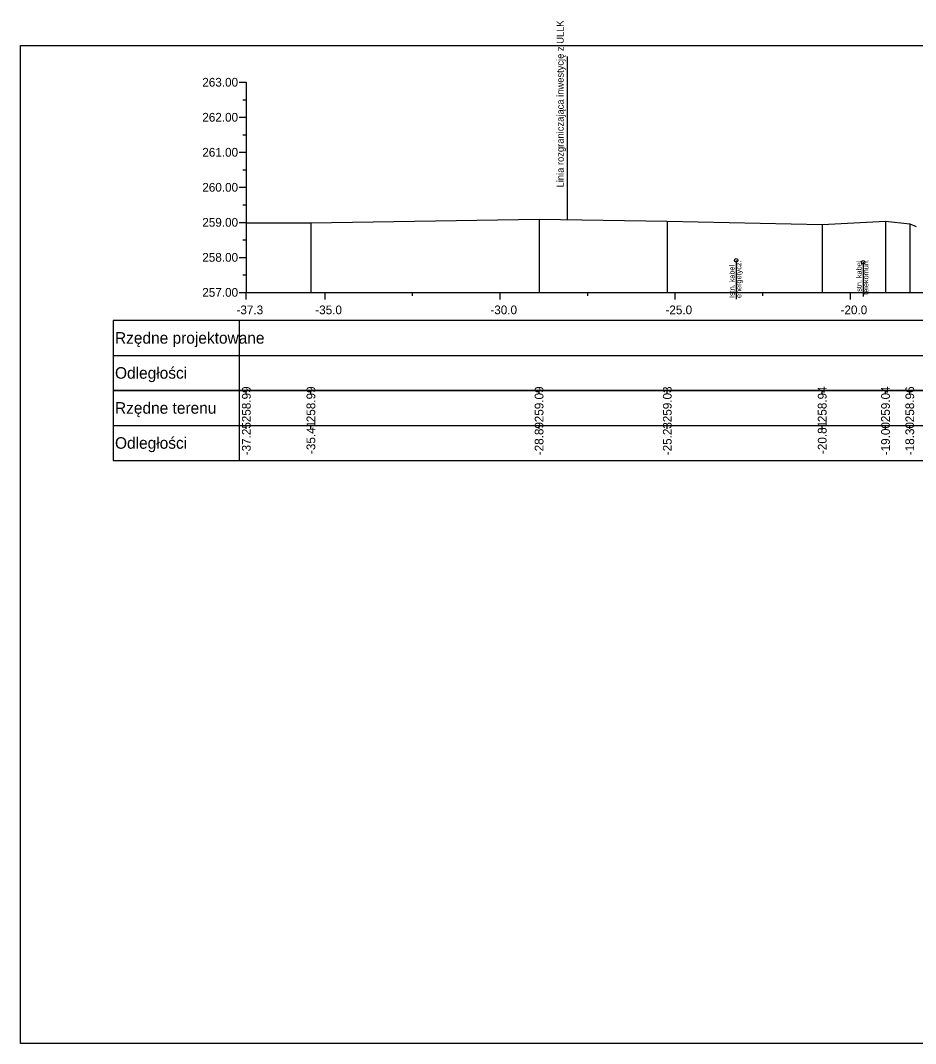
# Model space of a CAD drawing. Extents: x 6516023 to 6560129, y 5513077 to 5529206.
# Drawn here: x 6517179.51 to 6517205.07, y 5514518.16 to 5514547.37 of the extents above; entities that cross this region are included whole.
import ezdxf

# ---------------------------------------------------------------- set-up
doc = ezdxf.new("R2010")
doc.units = 0
for name, color, linetype in [('TOR_PRZEK_P-kable', 7, 'Continuous'), ('TOR_PRZEK_P-tabelka istniejace', 7, 'Continuous'), ('TOR_PRZEK_P-tabelka projektowane', 7, 'Continuous'), ('TOR_PRZEK_P-teren istniejacy', 7, 'Continuous'), ('TOR_PRZEK_P-uklad odniesienia', 7, 'Continuous'), ('TOR_PS_T-granica PKP-projektowana', 7, 'Continuous'), ('TOR_RAMKI-ramka+tabelka 1', 7, 'Continuous')]:
    doc.layers.add(name, color=color, linetype=linetype)

msp = doc.modelspace()

# ---------------------------------------------------------------- linework, layer by layer
at = {"layer": 'TOR_PRZEK_P-kable'}
for p, q in [((6517199.95, 5514540.519), (6517199.95, 5514539.409)), ((6517203.579, 5514540.465), (6517203.579, 5514539.491))]:
    msp.add_line(p, q, dxfattribs=at)
for centre in [(6517199.95, 5514540.519), (6517203.579, 5514540.465)]:
    msp.add_circle(centre, 0.05, dxfattribs=at)
at = {"layer": 'TOR_PRZEK_P-tabelka istniejace'}
for p, q in [((6517182.163, 5514536.806), (6517182.163, 5514534.806)), ((6517185.763, 5514536.806), (6517185.763, 5514534.806)), ((6517185.963, 5514536.706), (6517185.963, 5514536.806)), ((6517187.807, 5514536.706), (6517187.807, 5514536.806)), ((6517194.323, 5514536.706), (6517194.323, 5514536.806)), ((6517197.985, 5514536.706), (6517197.985, 5514536.806)), ((6517202.408, 5514536.706), (6517202.408, 5514536.806)), ((6517204.216, 5514536.706), (6517204.216, 5514536.806)), ((6517204.909, 5514536.706), (6517204.909, 5514536.806)), ((6517182.163, 5514535.806), (6517265.963, 5514535.806)), ((6517185.963, 5514535.706), (6517185.963, 5514535.806)), ((6517187.807, 5514535.706), (6517187.807, 5514535.806)), ((6517194.323, 5514535.706), (6517194.323, 5514535.806)), ((6517197.985, 5514535.706), (6517197.985, 5514535.806)), ((6517202.408, 5514535.706), (6517202.408, 5514535.806)), ((6517204.216, 5514535.706), (6517204.216, 5514535.806)), ((6517204.909, 5514535.706), (6517204.909, 5514535.806))]:
    msp.add_line(p, q, dxfattribs=at)
for points in [[(6517185.963, 5514541.592), (6517185.963, 5514539.806), (6517185.963, 5514539.676), (6517185.963, 5514539.606)], [(6517187.807, 5514541.593), (6517187.807, 5514539.806), (6517187.807, 5514539.676), (6517187.807, 5514539.606)], [(6517194.323, 5514541.693), (6517194.323, 5514539.806), (6517194.323, 5514539.676), (6517194.323, 5514539.606)], [(6517197.985, 5514541.638), (6517197.985, 5514539.806), (6517197.985, 5514539.676), (6517197.985, 5514539.606)], [(6517202.408, 5514541.547), (6517202.408, 5514539.806), (6517202.408, 5514539.676), (6517202.408, 5514539.606)], [(6517204.216, 5514541.643), (6517204.216, 5514539.806), (6517204.216, 5514539.676), (6517204.216, 5514539.606)], [(6517204.909, 5514541.566), (6517204.909, 5514539.806), (6517204.909, 5514539.676), (6517204.909, 5514539.606)]]:
    msp.add_lwpolyline(points, dxfattribs=at)
msp.add_lwpolyline([(6517182.163, 5514536.806), (6517182.163, 5514534.806), (6517265.963, 5514534.806), (6517265.963, 5514536.806)], close=True, dxfattribs=at)
at = {"layer": 'TOR_PRZEK_P-tabelka projektowane'}
for p, q in [((6517182.163, 5514538.806), (6517182.163, 5514536.806)), ((6517185.763, 5514538.806), (6517185.763, 5514536.806)), ((6517182.163, 5514537.806), (6517265.963, 5514537.806))]:
    msp.add_line(p, q, dxfattribs=at)
msp.add_lwpolyline([(6517182.163, 5514538.806), (6517182.163, 5514536.806), (6517265.963, 5514536.806), (6517265.963, 5514538.806)], close=True, dxfattribs=at)
at = {"layer": 'TOR_PRZEK_P-teren istniejacy'}
msp.add_lwpolyline([(6517185.963, 5514541.592), (6517187.807, 5514541.593), (6517194.323, 5514541.693), (6517197.985, 5514541.638), (6517202.408, 5514541.547), (6517204.216, 5514541.643), (6517204.909, 5514541.566), (6517205.096, 5514541.484)], dxfattribs=at)
at = {"layer": 'TOR_PRZEK_P-uklad odniesienia'}
for p, q in [((6517185.763, 5514545.606), (6517185.963, 5514545.606)), ((6517185.963, 5514545.606), (6517185.963, 5514539.606)), ((6517185.863, 5514545.106), (6517185.963, 5514545.106)), ((6517185.763, 5514544.606), (6517185.963, 5514544.606)), ((6517185.863, 5514544.106), (6517185.963, 5514544.106)), ((6517185.763, 5514543.606), (6517185.963, 5514543.606)), ((6517185.863, 5514543.106), (6517185.963, 5514543.106)), ((6517185.763, 5514542.606), (6517185.963, 5514542.606)), ((6517185.863, 5514542.106), (6517185.963, 5514542.106)), ((6517185.763, 5514541.606), (6517185.963, 5514541.606)), ((6517185.863, 5514541.106), (6517185.963, 5514541.106)), ((6517185.763, 5514540.606), (6517185.963, 5514540.606)), ((6517185.863, 5514540.106), (6517185.963, 5514540.106)), ((6517185.763, 5514539.606), (6517185.963, 5514539.606)), ((6517185.963, 5514539.606), (6517265.963, 5514539.606)), ((6517185.963, 5514539.506), (6517185.963, 5514539.606)), ((6517185.963, 5514539.406), (6517185.963, 5514539.606)), ((6517188.213, 5514539.406), (6517188.213, 5514539.606)), ((6517190.713, 5514539.506), (6517190.713, 5514539.606)), ((6517193.213, 5514539.406), (6517193.213, 5514539.606)), ((6517195.713, 5514539.506), (6517195.713, 5514539.606)), ((6517198.213, 5514539.406), (6517198.213, 5514539.606)), ((6517200.713, 5514539.506), (6517200.713, 5514539.606)), ((6517203.213, 5514539.406), (6517203.213, 5514539.606))]:
    msp.add_line(p, q, dxfattribs=at)
at = {"layer": 'TOR_PS_T-granica PKP-projektowana'}
msp.add_line((6517195.139, 5514541.68), (6517195.139, 5514546.338), dxfattribs=at)
at = {"layer": 'TOR_RAMKI-ramka+tabelka 1'}
msp.add_lwpolyline([(6517179.513, 5514546.656), (6517427.013, 5514546.656), (6517427.013, 5514518.156), (6517179.513, 5514518.156)], close=True, dxfattribs=at)

# ---------------------------------------------------------------- texts
at = {"layer": 'TOR_PRZEK_P-kable'}
for s, height, p in [('Istn. kabel', 0.14999, (6517199.905, 5514539.445)), ('energetycz.', 0.14999, (6517200.099, 5514539.445)), ('Istn. kabel', 0.14999, (6517203.534, 5514539.567)), ('telekomun.', 0.15, (6517203.728, 5514539.539))]:
    msp.add_text(s, height=height, rotation=90.0511, dxfattribs=at).set_placement(p)
at = {"layer": 'TOR_PRZEK_P-tabelka istniejace'}
for s, p in [('258.99', (6517186.088, 5514535.898)), ('258.99', (6517187.932, 5514535.898)), ('259.09', (6517194.448, 5514535.898)), ('259.03', (6517198.11, 5514535.898)), ('258.94', (6517202.533, 5514535.899)), ('259.04', (6517204.341, 5514535.899)), ('258.96', (6517205.034, 5514535.898)), ('-37.25', (6517186.088, 5514534.953)), ('-35.41', (6517187.932, 5514534.989)), ('-28.89', (6517194.448, 5514534.955)), ('-25.23', (6517198.11, 5514534.954)), ('-20.81', (6517202.533, 5514534.989)), ('-19.00', (6517204.341, 5514534.955)), ('-18.30', (6517205.034, 5514534.955))]:
    msp.add_text(s, height=0.25, rotation=90, dxfattribs=at).set_placement(p)
for s, p in [('Rzędne terenu', (6517182.213, 5514536.141)), ('Odległości', (6517182.213, 5514535.141))]:
    msp.add_text(s, height=0.33, dxfattribs=at).set_placement(p)
at = {"layer": 'TOR_PRZEK_P-tabelka projektowane'}
for s, p in [('Rzędne projektowane', (6517182.213, 5514538.141)), ('Odległości', (6517182.213, 5514537.141))]:
    msp.add_text(s, height=0.33, dxfattribs=at).set_placement(p)
at = {"layer": 'TOR_PRZEK_P-uklad odniesienia'}
for s, height, p in [('263.00', 0.25, (6517184.705, 5514545.481)), ('262.00', 0.25, (6517184.705, 5514544.481)), ('261.00', 0.25, (6517184.705, 5514543.481)), ('260.00', 0.25, (6517184.705, 5514542.481)), ('259.00', 0.25, (6517184.705, 5514541.481)), ('258.00', 0.25, (6517184.705, 5514540.481)), ('257.00', 0.25, (6517184.705, 5514539.481)), ('-', 0.0001, (6517185.963, 5514539.606)), ('-37.3', 0.25, (6517185.682, 5514538.981)), ('-35.0', 0.25, (6517187.932, 5514538.981)), ('-30.0', 0.25, (6517192.932, 5514538.981)), ('-25.0', 0.25, (6517197.932, 5514538.981)), ('-20.0', 0.25, (6517202.932, 5514538.981))]:
    msp.add_text(s, height=height, dxfattribs=at).set_placement(p)
at = {"layer": 'TOR_PS_T-granica PKP-projektowana'}
msp.add_text('Linia rozgraniczająca inwestycję z ULLK', height=0.2, rotation=90.0511, dxfattribs=at).set_placement((6517195.029, 5514542.602))

doc.saveas('drawing.dxf')
